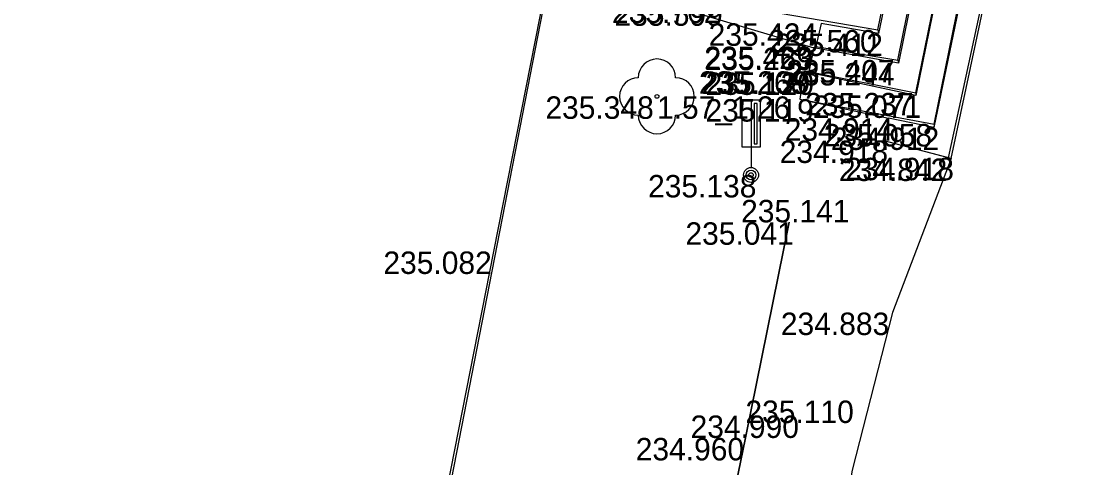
# Model space of a CAD drawing. Extents: x -599516 to -599132, y -1163668 to -1163119.
# Drawn here: x -599515.16 to -599500.77, y -1163139.36 to -1163133.39 of the extents above; entities that cross this region are included whole.
import ezdxf

# ---------------------------------------------------------------- set-up
doc = ezdxf.new("R2010")
doc.units = 0
for name, color, linetype in [('_ZEMERENI OBLAST', 7, 'Continuous'), ('Bod-oznac1', 7, 'Continuous'), ('Bod-oznac2', 7, 'Continuous'), ('Bod-oznac3', 7, 'Continuous'), ('Bod-vyska1', 7, 'Continuous'), ('Bod-vyska2', 7, 'Continuous'), ('Bod-vyska3', 7, 'Continuous'), ('Z_cela-hrobu-dolni-linie', 7, 'Continuous'), ('Z_cela-hrobu-horni-linie', 7, 'Continuous'), ('Z_komunikace', 7, 'Continuous'), ('Z_obvod-kmene-spodek-ve-vysce1_2m', 7, 'Continuous'), ('Z_schodiste', 7, 'Continuous'), ('Z_stromy-kere', 7, 'Continuous'), ('Z_zdi-ohradni', 7, 'Continuous'), ('Z_znacky-ostatni-orientacni-sloupek', 7, 'Continuous')]:
    doc.layers.add(name, color=color, linetype=linetype)

msp = doc.modelspace()

# ---------------------------------------------------------------- linework, layer by layer
at = {"layer": '_ZEMERENI OBLAST'}
msp.add_lwpolyline([(-599246.21, -1163173.61), (-599310.76, -1163161.2), (-599382.471, -1163147.382), (-599418.511, -1163140.298), (-599415.805, -1163126.425), (-599441.73, -1163121.594), (-599445.004, -1163135.25), (-599483.712, -1163127.751), (-599506.25, -1163123.345), (-599510.771, -1163146.476), (-599502.636, -1163301.975), (-599510.038, -1163302.355), (-599510.12, -1163309.17), (-599515.16, -1163309.664), (-599511.204, -1163380.278), (-599506.35, -1163380.56), (-599506.01, -1163391.1), (-599497.946, -1163390.674), (-599491.96, -1163502.01)], dxfattribs=at)
at = {"layer": 'Bod-oznac1'}
for p, q in [((-599504.46, -1163133.42), (-599504.46, -1163133.42)), ((-599503.698, -1163133.508), (-599503.698, -1163133.508)), ((-599503.693, -1163133.556), (-599503.693, -1163133.556)), ((-599504.558, -1163133.745), (-599504.558, -1163133.745)), ((-599504.53, -1163133.731), (-599504.53, -1163133.731)), ((-599503.433, -1163133.91), (-599503.433, -1163133.91)), ((-599503.423, -1163133.95), (-599503.423, -1163133.95)), ((-599504.691, -1163134.063), (-599504.691, -1163134.063)), ((-599504.629, -1163134.076), (-599504.629, -1163134.076)), ((-599504.624, -1163134.061), (-599504.624, -1163134.061)), ((-599506.656, -1163134.396), (-599506.656, -1163134.396)), ((-599504.745, -1163134.433), (-599504.745, -1163134.433)), ((-599503.193, -1163134.384), (-599503.193, -1163134.384)), ((-599503.191, -1163134.35), (-599503.191, -1163134.35)), ((-599503.557, -1163134.688), (-599503.557, -1163134.688)), ((-599502.95, -1163134.812), (-599502.95, -1163134.812)), ((-599502.944, -1163134.766), (-599502.944, -1163134.766)), ((-599503.635, -1163134.986), (-599503.635, -1163134.986)), ((-599502.754, -1163135.217), (-599502.754, -1163135.217)), ((-599502.717, -1163135.227), (-599502.717, -1163135.227)), ((-599505.397, -1163135.447), (-599505.397, -1163135.447)), ((-599504.888, -1163136.08), (-599504.888, -1163136.08)), ((-599508.837, -1163136.47), (-599508.837, -1163136.47)), ((-599503.505, -1163137.287), (-599503.505, -1163137.287)), ((-599505.472, -1163138.963), (-599505.472, -1163138.963))]:
    msp.add_line(p, q, dxfattribs=at)
at = {"layer": 'Bod-oznac2'}
for p, q in [((-599504.888, -1163136.08), (-599504.888, -1163136.08)), ((-599505.472, -1163138.963), (-599505.472, -1163138.963))]:
    msp.add_line(p, q, dxfattribs=at)
at = {"layer": 'Bod-oznac3'}
msp.add_line((-599505.472, -1163138.963), (-599505.472, -1163138.963), dxfattribs=at)
at = {"layer": 'Z_cela-hrobu-dolni-linie'}
msp.add_lwpolyline([(-599506.853, -1163148.737), (-599506.985, -1163147.615), (-599507.075, -1163146.018), (-599506.627, -1163144.667), (-599506.396, -1163143.63), (-599506.254, -1163142.861), (-599506.061, -1163141.825), (-599505.472, -1163138.963), (-599504.888, -1163136.08)], dxfattribs=at)
at = {"layer": 'Z_cela-hrobu-horni-linie'}
msp.add_lwpolyline([(-599504.888, -1163136.08), (-599505.472, -1163138.963), (-599505.472, -1163138.963), (-599506.061, -1163141.825), (-599506.061, -1163141.825), (-599506.254, -1163142.861), (-599506.254, -1163142.861), (-599506.396, -1163143.63), (-599506.396, -1163143.63), (-599506.627, -1163144.667), (-599506.627, -1163144.667), (-599507.075, -1163146.018), (-599507.075, -1163146.018), (-599506.985, -1163147.615), (-599506.853, -1163148.737)], dxfattribs=at)
at = {"layer": 'Z_komunikace'}
msp.add_lwpolyline([(-599502.717, -1163135.227), (-599503.505, -1163137.287), (-599504.045, -1163139.394), (-599504.534, -1163142.208), (-599504.699, -1163143.987), (-599504.731, -1163145.822), (-599504.788, -1163147.395), (-599504.7, -1163148.198), (-599504.804, -1163149.222), (-599505.039, -1163150.324)], dxfattribs=at)
at = {"layer": 'Z_schodiste'}
for p, q in [((-599502.717, -1163135.227), (-599501.258, -1163128.36)), ((-599508.096, -1163132.69), (-599504.558, -1163133.745)), ((-599503.698, -1163133.508), (-599503.693, -1163133.556)), ((-599504.53, -1163133.731), (-599504.558, -1163133.745)), ((-599503.433, -1163133.91), (-599503.423, -1163133.95)), ((-599504.624, -1163134.061), (-599504.691, -1163134.063)), ((-599504.745, -1163134.433), (-599503.557, -1163134.688)), ((-599503.191, -1163134.35), (-599503.193, -1163134.384)), ((-599503.557, -1163134.688), (-599503.635, -1163134.986)), ((-599502.944, -1163134.766), (-599502.95, -1163134.812)), ((-599502.754, -1163135.217), (-599503.635, -1163134.986)), ((-599502.717, -1163135.227), (-599503.635, -1163134.986)), ((-599502.754, -1163135.217), (-599502.717, -1163135.227))]:
    msp.add_line(p, q, dxfattribs=at)
for points in [[(-599501.617, -1163126.67), (-599503.193, -1163134.384), (-599504.629, -1163134.076), (-599504.691, -1163134.063), (-599504.745, -1163134.433), (-599502.944, -1163134.766), (-599501.25, -1163126.448)], [(-599501.255, -1163126.66), (-599501.309, -1163126.918), (-599502.95, -1163134.812), (-599503.557, -1163134.688)], [(-599502.754, -1163135.217), (-599501.286, -1163128.433), (-599500.95, -1163126.639)], [(-599502.004, -1163126.953), (-599503.423, -1163133.95), (-599504.558, -1163133.745), (-599504.624, -1163134.061), (-599503.191, -1163134.35), (-599501.626, -1163126.692)], [(-599504.691, -1163127.164), (-599503.756, -1163127.345), (-599504.927, -1163133.07), (-599505.698, -1163132.905), (-599505.766, -1163133.152), (-599503.698, -1163133.508), (-599502.419, -1163127.254), (-599504.649, -1163126.833), (-599504.659, -1163126.896)], [(-599502.376, -1163127.244), (-599503.693, -1163133.556), (-599504.46, -1163133.42), (-599504.53, -1163133.731), (-599503.433, -1163133.91), (-599502.029, -1163126.987)]]:
    msp.add_lwpolyline(points, dxfattribs=at)
at = {"layer": 'Z_stromy-kere'}
msp.add_circle((-599506.656, -1163134.396), 0.025, dxfattribs=at)
for centre, start, end in [((-599506.656, -1163134.146), 0, 180), ((-599506.906, -1163134.396), 90, 270), ((-599506.406, -1163134.396), 270, 90), ((-599506.656, -1163134.646), 180, 0)]:
    msp.add_arc(centre, 0.25, start, end, dxfattribs=at)
at = {"layer": 'Z_zdi-ohradni'}
msp.add_lwpolyline([(-599505.632, -1163241.475), (-599505.467, -1163241.48), (-599505.489, -1163239.858), (-599505.734, -1163239.859), (-599506.239, -1163230.149), (-599506.624, -1163223.028), (-599507.328, -1163209.383), (-599507.908, -1163199.056), (-599508.485, -1163188.261), (-599508.868, -1163181.04), (-599509.405, -1163170.959), (-599509.902, -1163161.168), (-599510.426, -1163151.848), (-599510.667, -1163147.005), (-599510.479, -1163147.027), (-599510.381, -1163145.559), (-599510.62, -1163145.515), (-599508.837, -1163136.47), (-599508.096, -1163132.69), (-599508.145, -1163132.619)], dxfattribs=at)
at = {"layer": 'Z_znacky-ostatni-orientacni-sloupek'}
for p, q in [((-599505.522, -1163134.447), (-599505.522, -1163135.072)), ((-599505.522, -1163134.447), (-599505.397, -1163134.447)), ((-599505.522, -1163135.072), (-599505.397, -1163135.072)), ((-599505.397, -1163135.072), (-599505.397, -1163135.347))]:
    msp.add_line(p, q, dxfattribs=at)
for points in [[(-599505.397, -1163135.072), (-599505.272, -1163135.072), (-599505.272, -1163134.447), (-599505.397, -1163134.447)], [(-599505.355, -1163135.029), (-599505.314, -1163135.029), (-599505.314, -1163134.489), (-599505.355, -1163134.489)]]:
    msp.add_lwpolyline(points, close=True, dxfattribs=at)
for radius in [0.1, 0.065, 0.03]:
    msp.add_circle((-599505.397, -1163135.447), radius, dxfattribs=at)

# ---------------------------------------------------------------- texts
at = {"layer": 'Bod-vyska1'}
for s, p in [('235.762', (-599507.258, -1163133.415)), ('235.599', (-599507.225, -1163133.452)), ('235.424', (-599505.964, -1163133.72)), ('235.560', (-599505.166, -1163133.808)), ('235.412', (-599505.082, -1163133.856)), ('235.423', (-599506.023, -1163134.031)), ('235.269', (-599506.017, -1163134.045)), ('235.244', (-599504.927, -1163134.25)), ('235.407', (-599504.926, -1163134.21)), ('235.268', (-599506.094, -1163134.361)), ('235.139', (-599506.057, -1163134.363)), ('235.120', (-599506.005, -1163134.376)), ('235.348', (-599508.149, -1163134.696)), ('235.119', (-599506.007, -1163134.733)), ('235.237', (-599504.674, -1163134.65)), ('235.071', (-599504.571, -1163134.684)), ('234.914', (-599504.946, -1163134.988)), ('235.058', (-599504.424, -1163135.066)), ('234.912', (-599504.328, -1163135.112)), ('234.918', (-599505.013, -1163135.286)), ('234.842', (-599504.221, -1163135.527)), ('234.918', (-599504.132, -1163135.517)), ('235.138', (-599506.775, -1163135.747)), ('235.041', (-599506.275, -1163136.38)), ('235.082', (-599510.317, -1163136.77)), ('234.883', (-599504.998, -1163137.587)), ('234.960', (-599506.94, -1163139.263))]:
    msp.add_text(s, height=0.3, dxfattribs=at).set_placement(p)
at = {"layer": 'Bod-vyska2'}
for s, p in [('235.141', (-599505.53, -1163136.08)), ('234.990', (-599506.206, -1163138.963))]:
    msp.add_text(s, height=0.3, dxfattribs=at).set_placement(p)
at = {"layer": 'Bod-vyska3'}
msp.add_text('235.110', height=0.3, dxfattribs=at).set_placement((-599505.472, -1163138.763))
at = {"layer": 'Z_obvod-kmene-spodek-ve-vysce1_2m'}
msp.add_text('1.57_1.26', height=0.3, dxfattribs=at).set_placement((-599506.656, -1163134.696))

doc.saveas('drawing.dxf')
